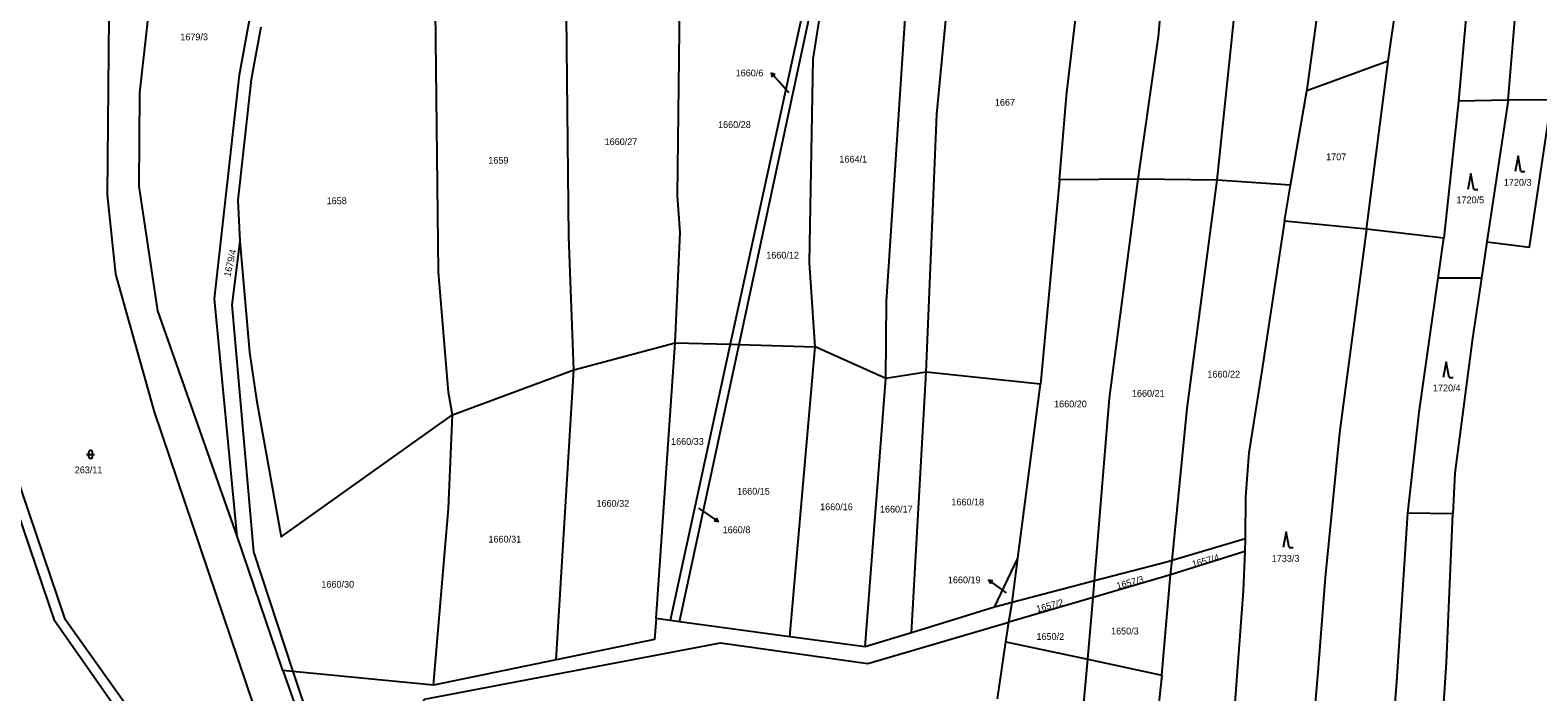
# Model space of a CAD drawing. Extents: x -776734 to -748832, y -1118122 to -976986.
# Drawn here: x -750754.5 to -750375.7, y -1112537.7 to -1112371.5 of the extents above; entities that cross this region are included whole.
import ezdxf

# ---------------------------------------------------------------- set-up
doc = ezdxf.new("R2010")
doc.units = 0
for name, color, linetype in [('KM_Hranice parcel', 7, 'Continuous'), ('KM_Parcelní čísla', 7, 'Continuous'), ('KM_Pop  PČ popisy', 7, 'Continuous'), ('KM_Značky kultur', 7, 'Continuous')]:
    doc.layers.add(name, color=color, linetype=linetype)

msp = doc.modelspace()

# ---------------------------------------------------------------- linework, layer by layer
at = {"layer": 'KM_Hranice parcel'}
for p, q in [((-750413.37, -1112379.34), (-750406.19, -1112329.5)), ((-750556.59, -1112349.11), (-750578.64, -1112450.39)), ((-750576.44, -1112450.45), (-750554.59, -1112348.89)), ((-750383.22, -1112389.11), (-750379.74, -1112348.03)), ((-750392.3, -1112351.89), (-750395.68, -1112389.33)), ((-750413.37, -1112379.34), (-750433.76, -1112386.77)), ((-750418.77, -1112421.49), (-750413.37, -1112379.34)), ((-750437.91, -1112410.45), (-750433.76, -1112386.77)), ((-750395.68, -1112389.33), (-750399.35, -1112423.76)), ((-750383.22, -1112389.11), (-750395.68, -1112389.33)), ((-750383.22, -1112389.11), (-750388.59, -1112424.68)), ((-750372.29, -1112389), (-750383.22, -1112389.11)), ((-750495.9, -1112409.14), (-750500.69, -1112460.42)), ((-750476.15, -1112408.94), (-750495.9, -1112409.14)), ((-750456.29, -1112409.23), (-750476.15, -1112408.94)), ((-750437.91, -1112410.45), (-750456.29, -1112409.23)), ((-750439.4, -1112419.53), (-750437.91, -1112410.45)), ((-750418.77, -1112421.49), (-750439.4, -1112419.53)), ((-750399.35, -1112423.76), (-750418.77, -1112421.49)), ((-750400.78, -1112433.79), (-750399.35, -1112423.76)), ((-750388.59, -1112424.68), (-750389.93, -1112433.8)), ((-750389.93, -1112433.8), (-750400.78, -1112433.79)), ((-750617.97, -1112456.79), (-750592.49, -1112450.02)), ((-750597.24, -1112519.29), (-750592.49, -1112450.02)), ((-750578.64, -1112450.39), (-750593.75, -1112519.77)), ((-750592.49, -1112450.02), (-750578.64, -1112450.39)), ((-750591.42, -1112520.09), (-750576.44, -1112450.45)), ((-750578.64, -1112450.39), (-750576.44, -1112450.45)), ((-750576.44, -1112450.45), (-750557.29, -1112451.02)), ((-750563.71, -1112523.85), (-750557.29, -1112451.02)), ((-750539.59, -1112459.03), (-750557.29, -1112451.02)), ((-750648.41, -1112468.13), (-750617.97, -1112456.79)), ((-750622.38, -1112529.65), (-750617.97, -1112456.79)), ((-750544.73, -1112526.43), (-750539.59, -1112459.03)), ((-750529.39, -1112457.4), (-750539.59, -1112459.03)), ((-750533.1, -1112522.85), (-750529.39, -1112457.4)), ((-750500.69, -1112460.42), (-750529.39, -1112457.4)), ((-750506.39, -1112504.15), (-750500.69, -1112460.42)), ((-750397.09, -1112493.03), (-750408.44, -1112492.82)), ((-750691.05, -1112532.35), (-750702.5, -1112498.61)), ((-750449.29, -1112499.25), (-750467.65, -1112504.69)), ((-750449.29, -1112499.25), (-750449.33, -1112502.49)), ((-750512.3, -1112516.46), (-750506.39, -1112504.15)), ((-750507.85, -1112515.29), (-750506.39, -1112504.15)), ((-750468.74, -1112505.01), (-750487.16, -1112509.85)), ((-750467.65, -1112504.69), (-750468.74, -1112505.01)), ((-750449.33, -1112502.49), (-750468.01, -1112508.29)), ((-750468.01, -1112508.29), (-750467.65, -1112504.69)), ((-750468.01, -1112508.29), (-750487.51, -1112514)), ((-750470.23, -1112533.47), (-750468.01, -1112508.29)), ((-750487.16, -1112509.85), (-750507.85, -1112515.29)), ((-750487.51, -1112514), (-750487.16, -1112509.85)), ((-750512.3, -1112516.46), (-750533.1, -1112522.85)), ((-750507.85, -1112515.29), (-750512.3, -1112516.46)), ((-750487.51, -1112514), (-750508.63, -1112520.18)), ((-750508.63, -1112520.18), (-750507.85, -1112515.29)), ((-750488.8, -1112529.53), (-750487.51, -1112514)), ((-750593.75, -1112519.77), (-750597.24, -1112519.29)), ((-750591.42, -1112520.09), (-750593.75, -1112519.77)), ((-750563.71, -1112523.85), (-750591.42, -1112520.09)), ((-750509.42, -1112525.16), (-750508.63, -1112520.18)), ((-750544.73, -1112526.43), (-750563.71, -1112523.85)), ((-750533.1, -1112522.85), (-750544.73, -1112526.43)), ((-750511.51, -1112539.47), (-750509.42, -1112525.16)), ((-750509.42, -1112525.16), (-750488.8, -1112529.53)), ((-750622.38, -1112529.65), (-750653.2, -1112535.99)), ((-750488.8, -1112529.53), (-750470.23, -1112533.47)), ((-750688.51, -1112532.55), (-750691.05, -1112532.35)), ((-750691.05, -1112532.35), (-750663.71, -1112610.1)), ((-750653.2, -1112535.99), (-750688.51, -1112532.55)), ((-750688.51, -1112532.55), (-750675.97, -1112570.31))]:
    msp.add_line(p, q, dxfattribs=at)
for points in [[(-750456.29, -1112409.23), (-750448.11, -1112330.54), (-750435.75, -1112203.15)], [(-750529.39, -1112457.4), (-750526.74, -1112392.62), (-750522.2, -1112345.33), (-750515.67, -1112294.02), (-750510.2, -1112271.09), (-750503.03, -1112249.91)], [(-750702.5, -1112498.61), (-750722.49, -1112442.02), (-750727.17, -1112410.66), (-750726.98, -1112387.25), (-750722.87, -1112350.46), (-750719.47, -1112336.17), (-750708.32, -1112311.91), (-750681.51, -1112270.9)], [(-750702.5, -1112498.61), (-750708.2, -1112439.01), (-750701.96, -1112382.74), (-750681.51, -1112270.9)], [(-750476.15, -1112408.94), (-750471.08, -1112373.13), (-750465.2, -1112307.48)], [(-750759.28, -1112328.41), (-750762.22, -1112344.93), (-750762.13, -1112377.66), (-750764.22, -1112398.97), (-750763.13, -1112406.72), (-750768.69, -1112431.79), (-750769.09, -1112450.95), (-750745.89, -1112519.17), (-750699.76, -1112584.03), (-750664.37, -1112656.23), (-750608.42, -1112749.43)], [(-750433.76, -1112386.77), (-750433.7, -1112386.43), (-750426.66, -1112334.88), (-750426.08, -1112327.79)], [(-750495.9, -1112409.14), (-750494.14, -1112387.94), (-750487.68, -1112333.24)], [(-750648.41, -1112468.13), (-750649.4, -1112462.53), (-750651.94, -1112432.23), (-750652.67, -1112366.7), (-750650.41, -1112343.97)], [(-750617.97, -1112456.79), (-750619.23, -1112423.39), (-750619.82, -1112367.89), (-750619.15, -1112348.55)], [(-750557.29, -1112451.02), (-750558.74, -1112429.87), (-750557.8, -1112378.81), (-750553.13, -1112348.73)], [(-750539.59, -1112459.03), (-750539.37, -1112439.66), (-750533.4, -1112348.18)], [(-750608.42, -1112749.43), (-750645.04, -1112682.36), (-750667.4, -1112634.77), (-750686.84, -1112574.99), (-750723.29, -1112467.36), (-750733.06, -1112432.84), (-750735.11, -1112412.89), (-750734.72, -1112368.05), (-750732.12, -1112353.38)], [(-750592.49, -1112450.02), (-750591.22, -1112422.32), (-750591.89, -1112413.15), (-750591.14, -1112350.71)], [(-750696.56, -1112370.77), (-750699.01, -1112383.89), (-750702.38, -1112414.19), (-750701.84, -1112424.55)], [(-750388.59, -1112424.68), (-750377.87, -1112425.99), (-750372.29, -1112389)], [(-750487.16, -1112509.85), (-750483.33, -1112463.96), (-750476.15, -1112408.94)], [(-750467.65, -1112504.69), (-750463.83, -1112466.52), (-750456.29, -1112409.23)], [(-750439.4, -1112419.53), (-750445.1, -1112457.07), (-750448.34, -1112477.63), (-750449.18, -1112488.75), (-750449.29, -1112499.25)], [(-750418.77, -1112421.49), (-750425.58, -1112472.61), (-750429.2, -1112508.96), (-750431.01, -1112532.65), (-750435.65, -1112586.9)], [(-750701.84, -1112424.55), (-750703.89, -1112440.47), (-750698.47, -1112502.55), (-750688.51, -1112532.55)], [(-750701.84, -1112424.55), (-750699.42, -1112452.37), (-750697.67, -1112464.39), (-750691.5, -1112498.73), (-750648.41, -1112468.13)], [(-750598.06, -1112822.14), (-750591.25, -1112808.94), (-750603.29, -1112762.92), (-750667.96, -1112655.22), (-750703.15, -1112584.47), (-750748.38, -1112519.92), (-750771.83, -1112451.11), (-750771, -1112430.81)], [(-750408.44, -1112492.82), (-750405.57, -1112467.49), (-750400.78, -1112433.79)], [(-750389.93, -1112433.8), (-750392.15, -1112448.87), (-750396.61, -1112482.76), (-750397.09, -1112493.03)], [(-750653.2, -1112535.99), (-750649.44, -1112491.61), (-750648.41, -1112468.13)], [(-750410.64, -1112705.21), (-750412.83, -1112643.6), (-750415.32, -1112587.73), (-750411.16, -1112535.16), (-750408.44, -1112492.82)], [(-750399.06, -1112705.02), (-750401.42, -1112619.13), (-750401.44, -1112588.37), (-750400.16, -1112551.87), (-750398.7, -1112530.35), (-750397.09, -1112493.03)], [(-750449.33, -1112502.49), (-750449.78, -1112512.32), (-750454.02, -1112569.7), (-750454.81, -1112586.14)], [(-750675.97, -1112570.31), (-750655.46, -1112539.52), (-750581.09, -1112525.35), (-750544.08, -1112530.55), (-750508.63, -1112520.18)], [(-750597.24, -1112519.29), (-750597.68, -1112524.56), (-750622.38, -1112529.65)], [(-750492.72, -1112761.32), (-750492.29, -1112719.15), (-750493.87, -1112584.6), (-750488.8, -1112529.53)], [(-750470.23, -1112533.47), (-750475.84, -1112585.41), (-750472.54, -1112699.2)]]:
    msp.add_lwpolyline(points, dxfattribs=at)
at = {"layer": 'KM_Pop  PČ popisy'}
for p, q in [((-750566.39, -1112384.5), (-750568.398, -1112382.27)), ((-750568.398, -1112382.27), (-750567.356, -1112382.679)), ((-750568.398, -1112382.27), (-750568.1, -1112383.349)), ((-750563.91, -1112387.25), (-750566.39, -1112384.5)), ((-750586.63, -1112491.58), (-750584.05, -1112493.32)), ((-750584.05, -1112493.32), (-750581.562, -1112494.998)), ((-750581.562, -1112494.998), (-750582.112, -1112494.023)), ((-750581.562, -1112494.998), (-750582.672, -1112494.853)), ((-750511.34, -1112511.33), (-750513.768, -1112509.566)), ((-750513.768, -1112509.566), (-750512.663, -1112509.75)), ((-750513.768, -1112509.566), (-750513.252, -1112510.56)), ((-750509.21, -1112512.86), (-750511.34, -1112511.33))]:
    msp.add_line(p, q, dxfattribs=at)
at = {"layer": 'KM_Značky kultur'}
for p, q in [((-750380.73, -1112403.04), (-750381.48, -1112407.04)), ((-750379.98, -1112407.04), (-750380.73, -1112403.04)), ((-750379.98, -1112407.04), (-750378.984, -1112407.04)), ((-750392.56, -1112407.53), (-750393.31, -1112411.53)), ((-750391.81, -1112411.53), (-750392.56, -1112407.53)), ((-750391.81, -1112411.53), (-750390.814, -1112411.53)), ((-750398.76, -1112454.79), (-750399.51, -1112458.79)), ((-750398.01, -1112458.79), (-750398.76, -1112454.79)), ((-750398.01, -1112458.79), (-750397.014, -1112458.79)), ((-750740.361, -1112478.081), (-750738.359, -1112478.081)), ((-750739.861, -1112477.581), (-750739.861, -1112478.582)), ((-750738.859, -1112478.582), (-750738.859, -1112477.581)), ((-750438.98, -1112497.48), (-750439.73, -1112501.48)), ((-750438.23, -1112501.48), (-750438.98, -1112497.48)), ((-750438.23, -1112501.48), (-750437.234, -1112501.48))]:
    msp.add_line(p, q, dxfattribs=at)
for centre, start, end in [((-750739.36, -1112477.5809), 0, 180), ((-750739.36, -1112478.5809), 180, 359.987886)]:
    msp.add_arc(centre, 0.5, start, end, dxfattribs=at)

# ---------------------------------------------------------------- texts
at = {"layer": 'KM_Parcelní čísla'}
for s, p in [('1679/3', (-750716.827, -1112374.06)), ('1660/6', (-750577.295, -1112383.12)), ('1667', (-750512.164, -1112390.49)), ('1660/28', (-750581.716, -1112396.08)), ('1660/27', (-750610.216, -1112400.38)), ('1659', (-750639.444, -1112405.07)), ('1664/1', (-750551.227, -1112404.77)), ('1707', (-750428.944, -1112404.18)), ('1720/3', (-750384.29, -1112410.59)), ('1658', (-750680.054, -1112415.22)), ('1720/5', (-750396.197, -1112414.99)), ('1660/12', (-750569.606, -1112428.89)), ('1660/22', (-750458.766, -1112458.77)), ('1660/21', (-750477.736, -1112463.59)), ('1720/4', (-750402.1, -1112462.22)), ('1660/20', (-750497.286, -1112466.24)), ('1660/33', (-750593.516, -1112475.67)), ('263/11', (-750743.337, -1112482.8)), ('1660/15', (-750576.926, -1112488.17)), ('1660/32', (-750612.256, -1112491.21)), ('1660/16', (-750556.076, -1112492.08)), ('1660/18', (-750523.096, -1112490.88)), ('1660/17', (-750541.046, -1112492.66)), ('1660/8', (-750580.56, -1112497.848)), ('1660/31', (-750639.396, -1112500.2)), ('1733/3', (-750442.61, -1112505.03)), ('1660/19', (-750523.973, -1112510.43)), ('1660/30', (-750681.376, -1112511.53)), ('1650/2', (-750501.717, -1112524.65)), ('1650/3', (-750482.977, -1112523.29))]:
    msp.add_text(s, height=1.7, dxfattribs=at).set_placement(p)
for s, rotation, p in [('1679/4', 77, (-750704.269, -1112433.597)), ('1657/4', 14.999997, (-750462.383, -1112506.522)), ('1657/3', 14.999997, (-750481.343, -1112511.962)), ('1657/2', 14.999997, (-750501.503, -1112517.782))]:
    msp.add_text(s, height=1.7, rotation=rotation, dxfattribs=at).set_placement(p)

doc.saveas('drawing.dxf')
